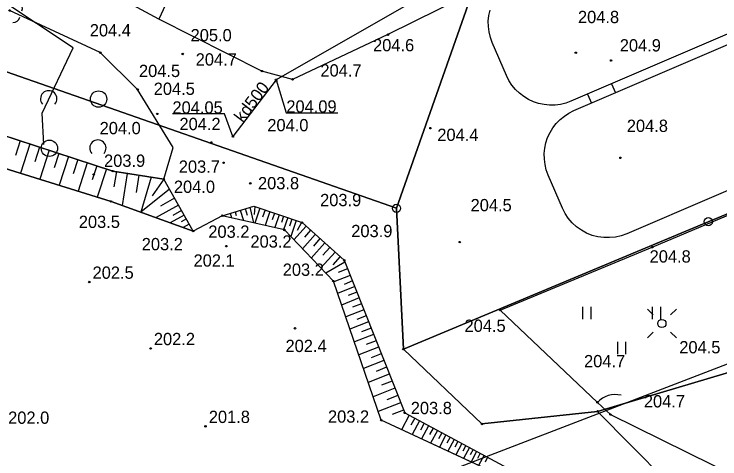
# Model space of a CAD drawing. Extents: x 6512400 to 6513200, y 6022500 to 6022750.
# Drawn here: x 6512782.87 to 6512825.93, y 6022556.82 to 6022583.96 of the extents above; entities that cross this region are included whole.
import ezdxf

# ---------------------------------------------------------------- set-up
doc = ezdxf.new("R2010")
doc.units = 0
for name, color, linetype in [('000 Inne (niezydentyfikowane)', 7, 'Continuous'), ('202-punkt graniczny', 7, 'Continuous'), ('203-punkt graniczny', 7, 'Continuous'), ('216-obręb ewidencyjny', 7, 'Continuous'), ('217-kontur klasyfikacyjny', 7, 'Continuous'), ('218-kontur użytku gruntowego', 7, 'Continuous'), ('219-działka ewidencyjna', 7, 'Continuous'), ('312-budynek ewidencyjny', 7, 'Continuous'), ('940-Trawnik symb.', 7, 'Continuous'), ('drzewo liściaste', 7, 'Continuous'), ('furtka', 7, 'Continuous'), ('latarnia na słupie lub maszcie (punkt)', 7, 'Continuous'), ('Obszar opracowania', 7, 'Continuous'), ('ogrodzenie trwałe', 7, 'Continuous'), ('pikieta naturalna', 7, 'Continuous'), ('pikieta naturalna-Atr2', 7, 'Continuous'), ('przewód kanalizacyjny', 7, 'Continuous'), ('przewód kanalizacyjny-Atr1', 7, 'Continuous'), ('punkt wysokościowy naturalny', 7, 'Continuous'), ('punkt wysokościowy naturalny-Atr2', 7, 'Continuous'), ('rzedna', 7, 'Continuous'), ('rzedna-Atr2', 7, 'Continuous'), ('skarpa nieumocniona', 7, 'Continuous'), ('słup (punkt)', 7, 'Continuous'), ('urządzenie techniczne projektowane lub w budowie (sieć kanalizacyjna) - powierzchnia - ob. projektowany', 7, 'Continuous'), ('woda stojąca', 7, 'Continuous'), ('zadrzewienie  zakrzewienie', 7, 'Continuous')]:
    doc.layers.add(name, color=color, linetype=linetype)

# ---------------------------------------------------------------- blocks, each defined once
blk = doc.blocks.new('202')
blk.add_circle((0, 0), 0.25)
blk = doc.blocks.new('203')
blk.add_circle((0, 0), 0.045)
blk = doc.blocks.new('940')
for p, q in [((-2.374, 1.749), (-2.374, 2.499)), ((-1.874, 1.749), (-1.874, 2.499)), ((1.874, 1.749), (1.874, 2.499)), ((2.374, 1.749), (2.374, 2.499)), ((-0.25, -0.375), (-0.25, 0.375)), ((0.25, -0.375), (0.25, 0.375))]:
    blk.add_line(p, q)
blk = doc.blocks.new('SM04')
blk.add_circle((0, 0), 0.25)
blk = doc.blocks.new('SM011')
for p, q in [((-0.53, 0.531), (-0.883, 0.884)), ((0.531, 0.531), (0.884, 0.884)), ((-0.53, -0.53), (-0.883, -0.883)), ((0.531, -0.53), (0.884, -0.883))]:
    blk.add_line(p, q)
blk = doc.blocks.new('PW01')
blk.add_circle((0, 0), 0.045)
blk = doc.blocks.new('OK04')
blk.add_arc((1.5, 0.001), 1.5, 120, 180)
blk = doc.blocks.new('OP021')
blk.add_circle((0, 0), 0.05)
for centre, start, end in [((-0.38, 0.124), 121.308, 202.548), ((0, 0.4), 49.272, 130.728), ((0.38, 0.124), 337.452, 58.692), ((-0.235, -0.324), 193.221, 274.871), ((0.235, -0.324), 265.129, 346.779)]:
    blk.add_arc(centre, 0.4, start, end)
blk = doc.blocks.new('OTZK1')
blk.add_circle((0, 0), 0.5)
blk = doc.blocks.new('OTZK2')
blk.add_arc((0, 0), 0.5, 318.85, 221.162)

msp = doc.modelspace()

# ---------------------------------------------------------------- linework, layer by layer
at = {"layer": '000 Inne (niezydentyfikowane)'}
for p, q in [((6512796.66, 6022571.99), (6512796.86, 6022571.36)), ((6512796.97, 6022572.09), (6512797.1, 6022571.69)), ((6512797.25, 6022572.17), (6512797.48, 6022571.22)), ((6512797.55, 6022572.23), (6512797.52, 6022571.73)), ((6512797.87, 6022572.12), (6512797.55, 6022571.2)), ((6512798.18, 6022572.02), (6512798.02, 6022571.57)), ((6512796.05, 6022571.81), (6512796.13, 6022571.53)), ((6512796.36, 6022571.9), (6512796.43, 6022571.67)), ((6512798.48, 6022571.91), (6512798.18, 6022571.06)), ((6512798.76, 6022571.82), (6512798.62, 6022571.4)), ((6512799.04, 6022571.72), (6512798.77, 6022570.93)), ((6512799.31, 6022571.63), (6512799.18, 6022571.25)), ((6512799.57, 6022571.54), (6512799.31, 6022570.8)), ((6512799.82, 6022571.45), (6512799.67, 6022571.03)), ((6512800.09, 6022571.36), (6512799.75, 6022570.38)), ((6512800.4, 6022571.25), (6512800.14, 6022570.76)), ((6512800.68, 6022571.02), (6512799.94, 6022570.19)), ((6512800.96, 6022570.77), (6512800.58, 6022570.35)), ((6512801.24, 6022570.52), (6512800.46, 6022569.64)), ((6512801.53, 6022570.26), (6512801.13, 6022569.81)), ((6512801.83, 6022570), (6512801, 6022569.07)), ((6512802.45, 6022569.44), (6512801.58, 6022568.47)), ((6512802.13, 6022569.72), (6512801.71, 6022569.25)), ((6512802.77, 6022569.16), (6512802.32, 6022568.66)), ((6512803.05, 6022568.83), (6512801.88, 6022568.16)), ((6512803.22, 6022568.42), (6512802.64, 6022568.19)), ((6512803.37, 6022568.02), (6512802.37, 6022567.63)), ((6512803.51, 6022567.68), (6512803, 6022567.47)), ((6512803.65, 6022567.33), (6512802.61, 6022566.92)), ((6512803.78, 6022566.99), (6512803.26, 6022566.78)), ((6512803.92, 6022566.64), (6512802.85, 6022566.21)), ((6512804.21, 6022565.92), (6512803.1, 6022565.48)), ((6512804.06, 6022566.28), (6512803.52, 6022566.07)), ((6512804.35, 6022565.55), (6512803.79, 6022565.33)), ((6512804.5, 6022565.18), (6512803.36, 6022564.73)), ((6512804.65, 6022564.8), (6512804.07, 6022564.57)), ((6512804.8, 6022564.42), (6512803.63, 6022563.96)), ((6512804.96, 6022564.03), (6512804.36, 6022563.8)), ((6512805.11, 6022563.64), (6512803.9, 6022563.16)), ((6512805.27, 6022563.23), (6512804.66, 6022562.99)), ((6512805.43, 6022562.83), (6512804.19, 6022562.33)), ((6512805.6, 6022562.41), (6512804.96, 6022562.16)), ((6512805.76, 6022561.99), (6512804.48, 6022561.48)), ((6512805.93, 6022561.57), (6512805.28, 6022561.31)), ((6512806.1, 6022561.13), (6512804.78, 6022560.61)), ((6512806.28, 6022560.69), (6512805.61, 6022560.43)), ((6512806.45, 6022560.25), (6512805.09, 6022559.71)), ((6512806.63, 6022559.8), (6512805.94, 6022559.52)), ((6512806.98, 6022559.48), (6512806.51, 6022558.6)), ((6512807.31, 6022559.3), (6512807.08, 6022558.88)), ((6512807.6, 6022559.15), (6512807.15, 6022558.31)), ((6512807.89, 6022558.99), (6512807.67, 6022558.58)), ((6512808.16, 6022558.84), (6512807.73, 6022558.04)), ((6512808.43, 6022558.7), (6512808.22, 6022558.3)), ((6512808.7, 6022558.56), (6512808.28, 6022557.78)), ((6512808.96, 6022558.42), (6512808.76, 6022558.04)), ((6512809.22, 6022558.28), (6512808.82, 6022557.53)), ((6512809.47, 6022558.15), (6512809.27, 6022557.78)), ((6512809.71, 6022558.01), (6512809.33, 6022557.3)), ((6512809.95, 6022557.89), (6512809.76, 6022557.53)), ((6512810.19, 6022557.76), (6512809.82, 6022557.07)), ((6512810.42, 6022557.64), (6512810.24, 6022557.3)), ((6512810.65, 6022557.51), (6512810.29, 6022556.85)), ((6512810.87, 6022557.39), (6512810.69, 6022557.07)), ((6512811.09, 6022557.27), (6512810.75, 6022556.64)), ((6512811.31, 6022557.16), (6512811.15, 6022556.84)), ((6512811.54, 6022557.04), (6512811.21, 6022556.42)), ((6512811.76, 6022556.92), (6512811.6, 6022556.62))]:
    msp.add_line(p, q, dxfattribs=at)
for points in [[(6512783.25, 6022576.23), (6512782.96, 6022575.33)], [(6512783.84, 6022576.03), (6512783.26, 6022574.25)], [(6512784.43, 6022575.84), (6512784.14, 6022574.95)], [(6512785.02, 6022575.65), (6512784.44, 6022573.88)], [(6512785.61, 6022575.46), (6512785.32, 6022574.58)], [(6512786.19, 6022575.27), (6512785.62, 6022573.52)], [(6512786.77, 6022575.08), (6512786.48, 6022574.21)], [(6512787.34, 6022574.89), (6512786.78, 6022573.16)], [(6512787.92, 6022574.7), (6512787.64, 6022573.84)], [(6512788.5, 6022574.51), (6512787.94, 6022572.8)], [(6512789.11, 6022574.35), (6512788.96, 6022573.43)], [(6512789.77, 6022574.24), (6512789.46, 6022572.29)], [(6512790.48, 6022574.13), (6512790.32, 6022573.08)], [(6512791.23, 6022574.01), (6512790.61, 6022571.87)], [(6512792, 6022573.88), (6512791.3, 6022572.88)], [(6512792.35, 6022573.27), (6512790.61, 6022571.87)], [(6512792.66, 6022572.73), (6512791.8, 6022572.24)], [(6512792.9, 6022572.31), (6512791.54, 6022571.54)], [(6512793.09, 6022571.97), (6512792.55, 6022571.67)], [(6512793.24, 6022571.7), (6512792.4, 6022571.23)], [(6512793.38, 6022571.47), (6512793.06, 6022571.28)], [(6512793.55, 6022571.15), (6512793.18, 6022570.94)]]:
    msp.add_lwpolyline(points, dxfattribs=at)
at = {"layer": '216-obręb ewidencyjny'}
for points in [[(6512836.687, 6022675.173), (6512833.61, 6022675.02), (6512828.67, 6022670.98), (6512801.96, 6022670.34), (6512810.18, 6022663.28), (6512825.37, 6022649.66), (6512838.47, 6022634.29), (6512852.25, 6022608.25), (6512853.17, 6022604.51), (6512855.78, 6022583.95), (6512858.85, 6022571.74), (6512828.23, 6022562.62), (6512818.47, 6022559.72), (6512824.714, 6022553.406)], [(6512780.7, 6022581.02), (6512806.2, 6022572.11), (6512806.62, 6022563.51), (6512811.41, 6022558.95), (6512818.47, 6022559.72), (6512828.23, 6022562.62), (6512858.85, 6022571.74), (6512855.78, 6022583.95), (6512853.17, 6022604.51), (6512852.25, 6022608.25), (6512838.47, 6022634.29), (6512825.37, 6022649.66), (6512810.18, 6022663.28), (6512801.96, 6022670.34), (6512796.96, 6022674.74), (6512790.49, 6022674.74), (6512785.56, 6022674.74), (6512768.24, 6022674.27)], [(6512824.714, 6022553.406), (6512818.47, 6022559.72), (6512811.41, 6022558.95), (6512806.62, 6022563.51), (6512806.2, 6022572.11), (6512780.7, 6022581.02), (6512775.81, 6022564.08), (6512751.08, 6022569.37)]]:
    msp.add_lwpolyline(points, dxfattribs=at)
at = {"layer": '217-kontur klasyfikacyjny'}
for points in [[(6512811.09, 6022586.02), (6512806.2, 6022572.11)], [(6512825.22, 6022571.29), (6512855.78, 6022583.95)], [(6512806.2, 6022572.11), (6512806.62, 6022563.51)], [(6512806.62, 6022563.51), (6512825.22, 6022571.29)]]:
    msp.add_lwpolyline(points, dxfattribs=at)
at = {"layer": '218-kontur użytku gruntowego'}
for points in [[(6512806.2, 6022572.11), (6512811.09, 6022586.02)], [(6512811.09, 6022586.02), (6512806.2, 6022572.11)], [(6512825.22, 6022571.29), (6512855.78, 6022583.95)], [(6512855.78, 6022583.95), (6512825.22, 6022571.29)], [(6512780.7, 6022581.02), (6512806.2, 6022572.11)], [(6512806.2, 6022572.11), (6512780.7, 6022581.02)], [(6512806.2, 6022572.11), (6512806.62, 6022563.51)], [(6512806.62, 6022563.51), (6512806.2, 6022572.11)], [(6512806.62, 6022563.51), (6512825.22, 6022571.29)], [(6512825.22, 6022571.29), (6512806.62, 6022563.51)], [(6512806.62, 6022563.51), (6512811.41, 6022558.95)], [(6512811.41, 6022558.95), (6512806.62, 6022563.51)], [(6512828.23, 6022562.62), (6512818.47, 6022559.72)], [(6512818.47, 6022559.72), (6512828.23, 6022562.62)], [(6512811.41, 6022558.95), (6512818.47, 6022559.72)], [(6512818.47, 6022559.72), (6512811.41, 6022558.95)], [(6512818.47, 6022559.72), (6512824.714, 6022553.406)], [(6512824.714, 6022553.406), (6512818.47, 6022559.72)]]:
    msp.add_lwpolyline(points, dxfattribs=at)
at = {"layer": '219-działka ewidencyjna'}
for points in [[(6512811.09, 6022586.02), (6512806.2, 6022572.11)], [(6512825.22, 6022571.29), (6512855.78, 6022583.95)], [(6512780.7, 6022581.02), (6512806.2, 6022572.11)], [(6512806.2, 6022572.11), (6512806.62, 6022563.51)], [(6512825.22, 6022571.29), (6512806.62, 6022563.51)], [(6512806.62, 6022563.51), (6512811.41, 6022558.95)], [(6512828.23, 6022562.62), (6512818.47, 6022559.72)], [(6512818.47, 6022559.72), (6512811.41, 6022558.95)], [(6512818.47, 6022559.72), (6512824.714, 6022553.406)]]:
    msp.add_lwpolyline(points, dxfattribs=at)
at = {"layer": '312-budynek ewidencyjny'}
msp.add_lwpolyline([(6512783.96, 6022587.85), (6512786.39, 6022595.26), (6512795.4, 6022591.63), (6512791.7, 6022583.66)], close=True, dxfattribs=at)
at = {"layer": 'furtka'}
msp.add_lwpolyline([(6512818.46, 6022560.27), (6512819.25, 6022559.53)], dxfattribs=at)
at = {"layer": 'Obszar opracowania'}
msp.add_lwpolyline([(6512710.98, 6022693.84), (6512748.35, 6022694.16), (6512798.11, 6022695.25), (6512807.47, 6022695.46), (6512809.66, 6022606.87), (6512863.71, 6022622.03), (6512875.13, 6022581.36), (6512755.22, 6022535.25), (6512691.61, 6022568.03), (6512709.16, 6022605.16)], close=True, dxfattribs=at)
at = {"layer": 'ogrodzenie trwałe'}
for points in [[(6512784.68, 6022576), (6512784.58, 6022577.92), (6512786.48, 6022581.91), (6512782.06, 6022584.86), (6512783.19, 6022588.03), (6512784.8, 6022593), (6512788.43, 6022604.01)], [(6512839.9, 6022598.76), (6512827.97, 6022593.56), (6512815.03, 6022587.35), (6512805.68, 6022582.71), (6512799.86, 6022579.98), (6512797.99, 6022580.48)], [(6512797.99, 6022580.48), (6512791.7, 6022583.66)], [(6512818.46, 6022560.27), (6512812.53, 6022565.9), (6512821.8, 6022569.74), (6512835.02, 6022575.32), (6512844.28, 6022579.16), (6512845.12, 6022578.38)], [(6512819.25, 6022559.53), (6512828.604, 6022554.902)]]:
    msp.add_lwpolyline(points, dxfattribs=at)
at = {"layer": 'przewód kanalizacyjny'}
for points in [[(6512821.92, 6022592.3), (6512810.63, 6022586.7), (6512798.85, 6022579.95)], [(6512798.85, 6022579.95), (6512796.22, 6022576.49)]]:
    msp.add_lwpolyline(points, dxfattribs=at)
at = {"layer": 'rzedna-Atr2'}
for points in [[(6512798.85, 6022579.95), (6512799.48, 6022577.94), (6512802.615, 6022577.94)], [(6512796.22, 6022576.49), (6512795.7, 6022577.88), (6512792.533, 6022577.88)]]:
    msp.add_lwpolyline(points, dxfattribs=at)
at = {"layer": 'skarpa nieumocniona'}
for points in [[(6512771.62, 6022580.04), (6512772.41, 6022579.75), (6512775.8, 6022576.99), (6512778.27, 6022575.8), (6512788.79, 6022572.53), (6512793.8, 6022570.72), (6512792, 6022573.89), (6512788.89, 6022574.38)], [(6512771.62, 6022580.04), (6512772.41, 6022579.75), (6512775.8, 6022576.99), (6512778.27, 6022575.8), (6512788.79, 6022572.53), (6512793.8, 6022570.72), (6512792, 6022573.89), (6512788.89, 6022574.38)], [(6512800.44, 6022571.24), (6512803.01, 6022568.94), (6512806.7, 6022559.63), (6512820.98, 6022551.97), (6512820.89, 6022551.93), (6512805.27, 6022559.18), (6512802.35, 6022567.67), (6512799.36, 6022570.79), (6512795.57, 6022571.66), (6512797.5, 6022572.25)], [(6512800.44, 6022571.24), (6512803.01, 6022568.94), (6512806.7, 6022559.63), (6512820.98, 6022551.97), (6512820.89, 6022551.93), (6512805.27, 6022559.18), (6512802.35, 6022567.67), (6512799.36, 6022570.79), (6512795.57, 6022571.66), (6512797.5, 6022572.25)]]:
    msp.add_lwpolyline(points, close=True, dxfattribs=at)
at = {"layer": 'urządzenie techniczne projektowane lub w budowie (sieć kanalizacyjna) - powierzchnia - ob. projektowany'}
for points in [[(6512848.68, 6022592.32), (6512816.84, 6022578.64), (6512816.52, 6022578.53), (6512816.2, 6022578.45), (6512815.87, 6022578.41), (6512815.53, 6022578.4), (6512815.2, 6022578.44), (6512814.87, 6022578.51), (6512814.55, 6022578.61), (6512814.25, 6022578.75), (6512813.96, 6022578.93), (6512813.7, 6022579.13), (6512813.45, 6022579.37), (6512813.24, 6022579.63), (6512813.06, 6022579.91), (6512812.91, 6022580.21), (6512812.04, 6022582.23), (6512811.93, 6022582.54), (6512811.85, 6022582.87), (6512811.81, 6022583.2), (6512811.8, 6022583.53), (6512811.84, 6022583.87), (6512811.91, 6022584.2)], [(6512852.09, 6022584.23), (6512820.25, 6022570.56), (6512819.91, 6022570.43), (6512819.56, 6022570.35), (6512819.2, 6022570.32), (6512818.84, 6022570.32), (6512818.48, 6022570.37), (6512818.13, 6022570.46), (6512817.79, 6022570.6), (6512817.48, 6022570.77), (6512817.18, 6022570.98), (6512816.92, 6022571.23), (6512816.68, 6022571.5), (6512816.48, 6022571.8), (6512816.32, 6022572.12), (6512815.45, 6022574.14), (6512815.34, 6022574.45), (6512815.26, 6022574.78), (6512815.22, 6022575.11), (6512815.21, 6022575.45), (6512815.25, 6022575.78), (6512815.32, 6022576.11), (6512815.42, 6022576.43), (6512815.57, 6022576.73), (6512815.74, 6022577.02), (6512815.95, 6022577.28), (6512816.18, 6022577.52), (6512816.44, 6022577.74), (6512816.72, 6022577.92), (6512817.02, 6022578.07), (6512848.86, 6022591.74)], [(6512819.32, 6022579.71), (6512819.55, 6022579.16)], [(6512817.86, 6022579.08), (6512818.1, 6022578.53)]]:
    msp.add_lwpolyline(points, dxfattribs=at)
at = {"layer": 'woda stojąca'}
msp.add_lwpolyline([(6512822.08, 6022551.38), (6512805.27, 6022559.18), (6512802.35, 6022567.67), (6512799.36, 6022570.79), (6512795.57, 6022571.66), (6512793.8, 6022570.72), (6512788.79, 6022572.53), (6512778.27, 6022575.8), (6512775.8, 6022576.99), (6512772.41, 6022579.75), (6512771.62, 6022580.04), (6512770.3, 6022579.81), (6512769.49, 6022580.02), (6512768.52, 6022578.94)], dxfattribs=at)
at = {"layer": 'zadrzewienie  zakrzewienie'}
msp.add_lwpolyline([(6512773.43, 6022579.45), (6512788.89, 6022574.38), (6512792, 6022573.89), (6512792.58, 6022575.83), (6512790.41, 6022579.36), (6512788.13, 6022581.61), (6512782.6, 6022584.18)], dxfattribs=at)

# ---------------------------------------------------------------- block references
at = {"layer": '202-punkt graniczny'}
for p in [(6512806.2, 6022572.11), (6512825.22, 6022571.29)]:
    msp.add_blockref('202', p, dxfattribs=at)
at = {"layer": '203-punkt graniczny'}
for p in [(6512806.62, 6022563.51), (6512818.47, 6022559.72), (6512811.41, 6022558.95)]:
    msp.add_blockref('203', p, dxfattribs=at)
at = {"layer": '940-Trawnik symb.'}
msp.add_blockref('940', (6512819.95, 6022563.59), dxfattribs=at)
at = {"layer": 'drzewo liściaste'}
msp.add_blockref('OP021', (6512782.6, 6022584.18), dxfattribs=at)
at = {"layer": 'furtka', "rotation": -43.12800000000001}
msp.add_blockref('OK04', (6512818.46, 6022560.27), dxfattribs=at)
at = {"layer": 'latarnia na słupie lub maszcie (punkt)'}
msp.add_blockref('SM011', (6512822.39, 6022565.08), dxfattribs=at)
at = {"layer": 'pikieta naturalna'}
for p in [(6512805.68, 6022582.71), (6512788.13, 6022581.61), (6512793.16, 6022581.53), (6512817.14, 6022581.6), (6512797.99, 6022580.48), (6512798.86, 6022579.87), (6512799.86, 6022579.98), (6512790.41, 6022579.36), (6512791.61, 6022577.87), (6512808.27, 6022577), (6512794.9, 6022576.13), (6512795.65, 6022574.89), (6512819.86, 6022575.19), (6512788.89, 6022574.38), (6512792, 6022573.89), (6512797.28, 6022573.63), (6512788.79, 6022572.53), (6512795.57, 6022571.66), (6512800.44, 6022571.24), (6512793.8, 6022570.72), (6512799.36, 6022570.79), (6512795.82, 6022569.8), (6512810.06, 6022570.05), (6512821.8, 6022569.74), (6512803.01, 6022568.94), (6512787.46, 6022567.61), (6512802.35, 6022567.67), (6512812.53, 6022565.9), (6512800.01, 6022564.79), (6512791.2, 6022563.56), (6512818.46, 6022560.27), (6512806.7, 6022559.63), (6512819.25, 6022559.53), (6512805.27, 6022559.18), (6512794.55, 6022558.81)]:
    msp.add_blockref('PW01', p, dxfattribs=at)
at = {"layer": 'punkt wysokościowy naturalny'}
for p in [(6512819.29, 6022581.13), (6512787.73, 6022574.17)]:
    msp.add_blockref('PW01', p, dxfattribs=at)
at = {"layer": 'rzedna'}
for p in [(6512798.85, 6022579.95), (6512796.22, 6022576.49)]:
    msp.add_blockref('PW01', p, dxfattribs=at)
at = {"layer": 'słup (punkt)'}
msp.add_blockref('SM04', (6512822.39, 6022565.08), dxfattribs=at)
at = {"layer": 'zadrzewienie  zakrzewienie'}
for name, p in [('OTZK2', (6512784.984, 6022578.787)), ('OTZK1', (6512788.026, 6022578.776)), ('OTZK1', (6512785.026, 6022575.776)), ('OTZK2', (6512787.984, 6022575.787))]:
    msp.add_blockref(name, p, dxfattribs=at)

# ---------------------------------------------------------------- texts
at = {"layer": 'pikieta naturalna-Atr2'}
for s, p in [('204.8', (6512817.27, 6022583.41)), ('204.4', (6512787.49, 6022582.6)), ('205.0', (6512793.64, 6022582.3)), ('204.6', (6512804.77, 6022581.69)), ('204.7', (6512793.95, 6022580.82)), ('204.5', (6512790.49, 6022580.12)), ('204.7', (6512801.56, 6022580.15)), ('204.5', (6512791.39, 6022579.03)), ('204.2', (6512792.96, 6022576.88)), ('204.0', (6512798.32, 6022576.81)), ('204.8', (6512820.25, 6022576.77)), ('204.0', (6512788.09, 6022576.63)), ('204.4', (6512808.69, 6022576.22)), ('203.7', (6512792.92, 6022574.28)), ('204.0', (6512792.62, 6022573.05)), ('203.8', (6512797.75, 6022573.27)), ('203.9', (6512801.54, 6022572.24)), ('204.5', (6512810.72, 6022571.93)), ('203.5', (6512786.82, 6022570.91)), ('203.2', (6512794.72, 6022570.31)), ('203.9', (6512803.44, 6022570.35)), ('203.2', (6512790.66, 6022569.55)), ('203.2', (6512797.29, 6022569.71)), ('204.8', (6512821.64, 6022568.8)), ('202.1', (6512793.82, 6022568.55)), ('202.5', (6512787.66, 6022567.81)), ('203.2', (6512799.26, 6022567.99)), ('204.5', (6512810.35, 6022564.57)), ('202.2', (6512791.4, 6022563.76)), ('202.4', (6512799.43, 6022563.34)), ('204.7', (6512817.64, 6022562.41)), ('204.7', (6512821.29, 6022559.96)), ('203.8', (6512807.07, 6022559.55)), ('202.0', (6512782.51, 6022558.96)), ('201.8', (6512794.75, 6022559.01)), ('203.2', (6512802.02, 6022559.03))]:
    msp.add_text(s, height=0.75, dxfattribs=at).set_placement(p)
at = {"layer": 'przewód kanalizacyjny-Atr1'}
msp.add_text('kd500', height=0.75, rotation=52.761, dxfattribs=at).set_placement((6512796.83, 6022577.29))
at = {"layer": 'punkt wysokościowy naturalny-Atr2'}
for s, p in [('204.9', (6512819.82, 6022581.68)), ('203.9', (6512788.36, 6022574.64)), ('204.5', (6512823.45, 6022563.26))]:
    msp.add_text(s, height=0.75, dxfattribs=at).set_placement(p)
at = {"layer": 'rzedna-Atr2'}
for s, p in [('204.05', (6512792.533, 6022577.888)), ('204.09', (6512799.48, 6022577.948))]:
    msp.add_text(s, height=0.75, dxfattribs=at).set_placement(p)

doc.saveas('drawing.dxf')
